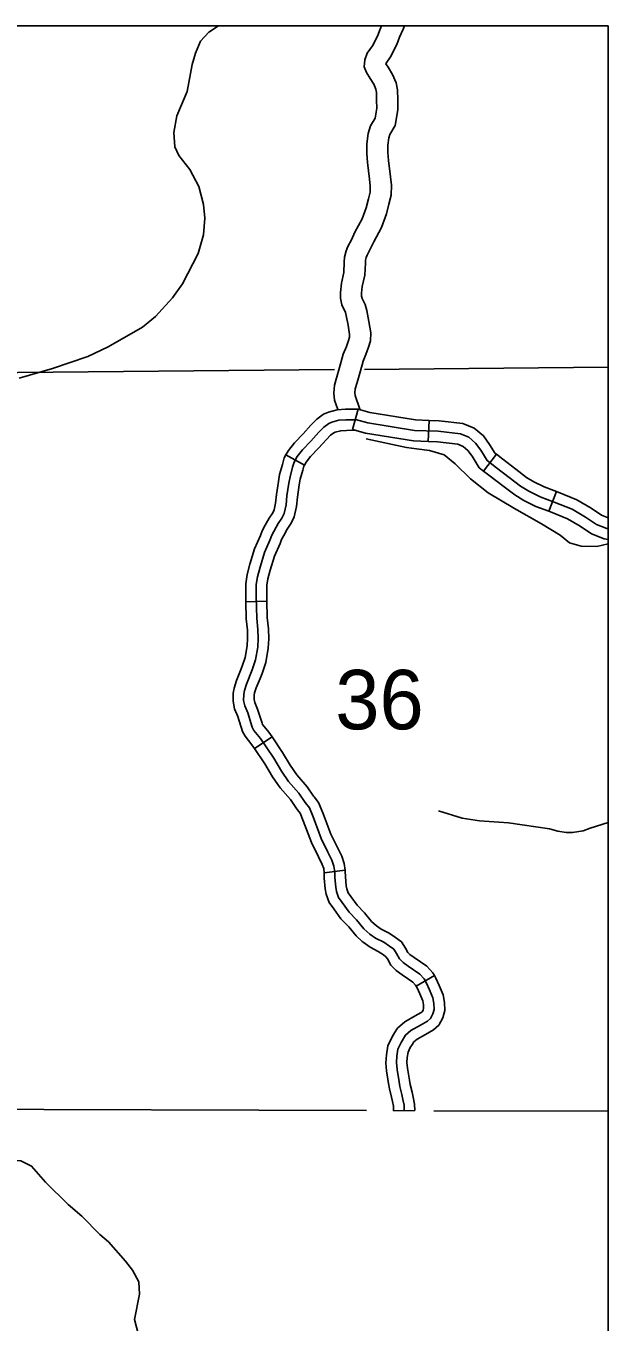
# Model space of a CAD drawing. Extents: x 1373862 to 1376999, y 1168398 to 1170455.
# Drawn here: x 1376100 to 1376182.8, y 1169395.2 to 1169579.4 of the extents above; entities that cross this region are included whole.
import ezdxf

# ---------------------------------------------------------------- set-up
doc = ezdxf.new("R2010")
doc.units = 0
for name, color, linetype in [('Level 2', 7, 'Continuous'), ('Level 32', 7, 'Continuous'), ('Level 35', 7, 'Continuous'), ('Level 45', 7, 'Continuous'), ('Level 46', 7, 'Continuous'), ('Level 5', 7, 'Continuous'), ('R_Draft', 7, 'Continuous')]:
    doc.layers.add(name, color=color, linetype=linetype)

msp = doc.modelspace()

# ---------------------------------------------------------------- linework, layer by layer
at = {"layer": 'Level 2'}
for points in [[(1376063.52, 1169425.48), (1376086.98, 1169425.47), (1376087.19, 1169425.47), (1376148.42, 1169425.26)], [(1376063.52, 1169425.48), (1376086.98, 1169425.47), (1376087.19, 1169425.47), (1376148.42, 1169425.26)], [(1376157.98, 1169425.23), (1376182.76, 1169425.14)], [(1376157.98, 1169425.23), (1376182.76, 1169425.14)]]:
    msp.add_lwpolyline(points, dxfattribs=at)
at = {"layer": 'Level 32'}
for p, q in [((1376146.44, 1169522.06), (1376147.25, 1169524.95)), ((1376157.19, 1169520.36), (1376157.32, 1169523.36)), ((1376165.06, 1169516.15), (1376166.88, 1169518.54)), ((1376174.36, 1169510.43), (1376175.42, 1169513.24))]:
    msp.add_line(p, q, dxfattribs=at)
for points in [[(1376147.25, 1169524.95), (1376148.91, 1169524.48), (1376155.4, 1169523.44), (1376157.32, 1169523.36)], [(1376146.44, 1169522.06), (1376148.26, 1169521.55), (1376155.09, 1169520.45), (1376157.19, 1169520.36)], [(1376146.85, 1169523.5), (1376148.59, 1169523.02), (1376155.25, 1169521.94), (1376158.61, 1169521.8), (1376161.76, 1169521.43), (1376162.95, 1169520.95), (1376163.92, 1169520.11), (1376164.67, 1169519.1), (1376165.57, 1169517.65), (1376166.91, 1169516.62), (1376168.71, 1169515.25), (1376170.33, 1169514.01), (1376171.49, 1169513.31), (1376173.09, 1169512.51), (1376175.11, 1169511.75), (1376177.63, 1169510.73), (1376179.57, 1169509.6), (1376181.09, 1169508.55), (1376182.56, 1169507.98), (1376182.76, 1169507.95)], [(1376157.32, 1169523.36), (1376158.73, 1169523.29), (1376162.13, 1169522.89), (1376163.74, 1169522.25), (1376165.03, 1169521.14), (1376165.92, 1169519.94), (1376166.7, 1169518.67), (1376166.88, 1169518.54)], [(1376157.19, 1169520.36), (1376158.49, 1169520.3), (1376161.39, 1169519.96), (1376162.16, 1169519.65), (1376162.82, 1169519.09), (1376163.43, 1169518.26), (1376164.44, 1169516.63), (1376165.06, 1169516.15)], [(1376166.88, 1169518.54), (1376167.82, 1169517.82), (1376169.63, 1169516.44), (1376171.18, 1169515.25), (1376172.21, 1169514.63), (1376173.69, 1169513.89), (1376175.42, 1169513.24)], [(1376165.06, 1169516.15), (1376166, 1169515.43), (1376167.8, 1169514.06), (1376169.49, 1169512.76), (1376170.76, 1169511.99), (1376172.5, 1169511.13), (1376174.36, 1169510.43)], [(1376175.42, 1169513.24), (1376175.66, 1169513.15), (1376178.3, 1169512.08), (1376180.37, 1169510.87), (1376181.8, 1169509.89), (1376182.76, 1169509.51)], [(1376174.36, 1169510.43), (1376174.56, 1169510.36), (1376176.97, 1169509.38), (1376178.77, 1169508.33), (1376180.38, 1169507.22), (1376182.2, 1169506.51), (1376182.76, 1169506.44)]]:
    msp.add_lwpolyline(points, dxfattribs=at)
at = {"layer": 'Level 35'}
for points in [[(1376127.39, 1169579.43), (1376126.01, 1169578.53), (1376124.84, 1169577.26), (1376124.1, 1169575.54), (1376123.65, 1169573.96), (1376122.9, 1169570.12), (1376121.43, 1169566.64), (1376121.03, 1169564.27), (1376121.18, 1169562.26), (1376121.74, 1169561.03), (1376123.28, 1169559.03), (1376124.6, 1169556.6), (1376125.24, 1169554.04), (1376125.44, 1169552.1), (1376125.24, 1169549.73), (1376124.48, 1169547.1), (1376122.27, 1169542.78), (1376120.85, 1169540.77), (1376118.41, 1169538.14), (1376116.58, 1169536.62), (1376111.69, 1169533.83), (1376108.8, 1169532.44), (1376103.76, 1169530.73), (1376099.02, 1169529.34)], [(1376158.64, 1169467.85), (1376162.01, 1169466.83), (1376164.48, 1169466.42), (1376168.61, 1169466.15), (1376174.41, 1169465.3), (1376175.62, 1169464.97), (1376176.82, 1169464.79), (1376177.68, 1169464.78), (1376179.24, 1169465.02), (1376180.2, 1169465.41), (1376182.76, 1169466.21)], [(1376085.43, 1169425.63), (1376086.52, 1169424.6), (1376091, 1169421.51), (1376094.67, 1169418.78), (1376096.03, 1169418.35), (1376099.28, 1169418.08), (1376100.81, 1169417.33), (1376102.79, 1169415.09)], [(1376128.17, 1169390.89), (1376126.29, 1169392.12), (1376125.02, 1169392.62), (1376124.06, 1169392.75), (1376123.06, 1169392.67), (1376120, 1169392.16), (1376119, 1169392.22), (1376117.23, 1169392.59), (1376116.72, 1169392.78), (1376116.3, 1169393.08), (1376115.95, 1169393.55), (1376115.43, 1169395.53), (1376116.13, 1169399.17), (1376116.04, 1169400.89), (1376115.17, 1169402.58), (1376114.17, 1169403.84), (1376111.74, 1169406.57), (1376110.5, 1169407.63), (1376107.97, 1169410.25), (1376105.98, 1169411.92), (1376102.79, 1169415.09)]]:
    msp.add_lwpolyline(points, dxfattribs=at)
at = {"layer": 'Level 45'}
for p, q in [((1376139.59, 1169516.98), (1376136.96, 1169518.44)), ((1376134.26, 1169497.65), (1376131.26, 1169497.58)), ((1376134.99, 1169478.38), (1376132.5, 1169476.7)), ((1376145.38, 1169459.44), (1376142.4, 1169459.06)), ((1376158.07, 1169444.44), (1376155.47, 1169442.95)), ((1376155.27, 1169425.28), (1376152.27, 1169425.22))]:
    msp.add_line(p, q, dxfattribs=at)
for points in [[(1376136.96, 1169518.44), (1376137.31, 1169519.06), (1376138.18, 1169520.18), (1376139.41, 1169521.44), (1376140.52, 1169522.68), (1376141.34, 1169523.54), (1376142.32, 1169524.24), (1376143.02, 1169524.52), (1376144.23, 1169524.85), (1376145.43, 1169524.94), (1376146.43, 1169524.95)], [(1376146.43, 1169524.95), (1376147.25, 1169524.95)], [(1376153.77, 1169425.25), (1376153.75, 1169426.02), (1376153.59, 1169426.83), (1376153.44, 1169427.52), (1376153.14, 1169428.65), (1376153.04, 1169429.32), (1376152.77, 1169431.09), (1376152.66, 1169432.06), (1376152.73, 1169432.98), (1376152.89, 1169433.98), (1376153.32, 1169434.91), (1376153.98, 1169435.98), (1376154.74, 1169436.64), (1376156.08, 1169437.39), (1376157.07, 1169437.94), (1376157.51, 1169438.34), (1376157.86, 1169438.99), (1376158.03, 1169439.63), (1376158.01, 1169440.46), (1376157.86, 1169441.27), (1376157.38, 1169442.42), (1376156.94, 1169443.38), (1376156.61, 1169443.96), (1376156.01, 1169444.64), (1376154.35, 1169445.77), (1376153.61, 1169446.31), (1376153.09, 1169446.83), (1376152.67, 1169447.57), (1376152.29, 1169448.17), (1376151.69, 1169448.6), (1376150.86, 1169449.17), (1376149.71, 1169449.75), (1376148.88, 1169450.34), (1376148.04, 1169451.1), (1376147.01, 1169452.36), (1376145.94, 1169453.47), (1376144.96, 1169454.81), (1376144.44, 1169455.52), (1376144.15, 1169456.38), (1376144.05, 1169456.99), (1376143.92, 1169458.37), (1376143.9, 1169459.15), (1376143.79, 1169460.01), (1376143.5, 1169460.84), (1376142.93, 1169461.99), (1376141.98, 1169463.94), (1376140.82, 1169467), (1376140.29, 1169468.27), (1376139.68, 1169469.06), (1376138.79, 1169470.37), (1376137.34, 1169472.04), (1376136.31, 1169473.51), (1376135.22, 1169475.35), (1376133.34, 1169478.14), (1376132.4, 1169479.29), (1376132.17, 1169479.73), (1376131.53, 1169481.8), (1376131.1, 1169482.79), (1376130.94, 1169483.56), (1376130.97, 1169484.43), (1376131.05, 1169484.96), (1376131.34, 1169485.85), (1376132.16, 1169487.9), (1376132.63, 1169489.3), (1376132.95, 1169491.14), (1376133.01, 1169492.34), (1376132.99, 1169493.62), (1376132.81, 1169495.25), (1376132.74, 1169498.28), (1376132.75, 1169500.03), (1376132.91, 1169501.12), (1376133.28, 1169502.49), (1376133.92, 1169504.59), (1376134.74, 1169506.41), (1376134.95, 1169507.03), (1376135.87, 1169508.69), (1376136.4, 1169509.48), (1376136.7, 1169510.13), (1376136.99, 1169511.36), (1376137.1, 1169512.64), (1376137.38, 1169514.42), (1376137.54, 1169515.34), (1376137.91, 1169516.69), (1376138.12, 1169517.44), (1376138.56, 1169518.23), (1376139.31, 1169519.19), (1376140.51, 1169520.41), (1376141.62, 1169521.66), (1376142.33, 1169522.4), (1376143.04, 1169522.92), (1376143.49, 1169523.09), (1376144.49, 1169523.37), (1376145.49, 1169523.44), (1376146.85, 1169523.45)], [(1376139.59, 1169516.98), (1376139.82, 1169517.4), (1376140.44, 1169518.2), (1376141.61, 1169519.39), (1376142.72, 1169520.64), (1376143.32, 1169521.26), (1376143.77, 1169521.59), (1376143.97, 1169521.67), (1376144.75, 1169521.88), (1376145.55, 1169521.94), (1376146.43, 1169521.95)], [(1376146.43, 1169521.95), (1376146.85, 1169521.95)], [(1376148.35, 1169520.72), (1376154.1, 1169519.51), (1376155.51, 1169519.31), (1376157.36, 1169519.08), (1376159.46, 1169518.48), (1376161.04, 1169517.18), (1376163.2, 1169515.07), (1376165.72, 1169513.05), (1376169.45, 1169510.83), (1376173.29, 1169508.67), (1376175.96, 1169507.02), (1376177.29, 1169505.97), (1376178.95, 1169505.47), (1376181.14, 1169505.41), (1376182.76, 1169505.83)], [(1376134.02, 1169508.44), (1376134.59, 1169509.47), (1376135.09, 1169510.22), (1376135.28, 1169510.62), (1376135.5, 1169511.59), (1376135.61, 1169512.81), (1376135.9, 1169514.67), (1376136.07, 1169515.68), (1376136.47, 1169517.09), (1376136.73, 1169518.01), (1376136.96, 1169518.44)], [(1376136.64, 1169506.99), (1376137.15, 1169507.91), (1376137.71, 1169508.74), (1376138.12, 1169509.63), (1376138.48, 1169511.12), (1376138.59, 1169512.46), (1376138.86, 1169514.18), (1376139, 1169515.01), (1376139.36, 1169516.28), (1376139.52, 1169516.87), (1376139.59, 1169516.98)], [(1376131.26, 1169497.58), (1376131.24, 1169498.27), (1376131.25, 1169500.14), (1376131.43, 1169501.43), (1376131.84, 1169502.91), (1376132.51, 1169505.12), (1376133.34, 1169506.97), (1376133.58, 1169507.64), (1376134.02, 1169508.44)], [(1376134.26, 1169497.65), (1376134.24, 1169498.29), (1376134.25, 1169499.92), (1376134.38, 1169500.81), (1376134.72, 1169502.07), (1376135.33, 1169504.06), (1376136.14, 1169505.86), (1376136.33, 1169506.42), (1376136.64, 1169506.99)], [(1376130.5, 1169487.78), (1376130.75, 1169488.42), (1376131.17, 1169489.67), (1376131.46, 1169491.31), (1376131.51, 1169492.36), (1376131.49, 1169493.52), (1376131.31, 1169495.16), (1376131.26, 1169497.58)], [(1376133.28, 1169486.67), (1376133.57, 1169487.38), (1376134.09, 1169488.93), (1376134.44, 1169490.97), (1376134.52, 1169492.32), (1376134.48, 1169493.71), (1376134.31, 1169495.35), (1376134.26, 1169497.65)], [(1376132.5, 1169476.7), (1376132.13, 1169477.25), (1376131.15, 1169478.45), (1376130.78, 1169479.15), (1376130.12, 1169481.28), (1376129.66, 1169482.34), (1376129.44, 1169483.44), (1376129.47, 1169484.56), (1376129.58, 1169485.31), (1376129.93, 1169486.37), (1376130.5, 1169487.78)], [(1376134.99, 1169478.38), (1376134.54, 1169479.04), (1376133.65, 1169480.13), (1376133.56, 1169480.31), (1376132.94, 1169482.32), (1376132.54, 1169483.24), (1376132.45, 1169483.69), (1376132.46, 1169484.29), (1376132.51, 1169484.61), (1376132.75, 1169485.34), (1376133.28, 1169486.67)], [(1376140.98, 1169469.83), (1376140.9, 1169469.94), (1376139.98, 1169471.29), (1376138.52, 1169472.96), (1376137.57, 1169474.33), (1376136.49, 1169476.15), (1376134.99, 1169478.38)], [(1376138.61, 1169468), (1376138.46, 1169468.18), (1376137.6, 1169469.46), (1376136.16, 1169471.11), (1376135.04, 1169472.7), (1376133.95, 1169474.55), (1376132.5, 1169476.7)], [(1376145.38, 1169459.44), (1376145.26, 1169460.36), (1376144.89, 1169461.42), (1376144.28, 1169462.65), (1376143.36, 1169464.54), (1376142.21, 1169467.56), (1376141.6, 1169469.03), (1376140.98, 1169469.83)], [(1376142.4, 1169459.06), (1376142.33, 1169459.66), (1376142.12, 1169460.25), (1376141.59, 1169461.33), (1376140.6, 1169463.35), (1376139.42, 1169466.45), (1376138.98, 1169467.51), (1376138.61, 1169468)], [(1376147.82, 1169449.28), (1376146.95, 1169450.07), (1376145.89, 1169451.36), (1376144.79, 1169452.51), (1376143.75, 1169453.93), (1376143.1, 1169454.82), (1376142.69, 1169456.01), (1376142.56, 1169456.79), (1376142.42, 1169458.29), (1376142.41, 1169459.04), (1376142.4, 1169459.06)], [(1376149.84, 1169451.5), (1376149.13, 1169452.14), (1376148.14, 1169453.35), (1376147.09, 1169454.44), (1376146.17, 1169455.7), (1376145.79, 1169456.22), (1376145.61, 1169456.75), (1376145.53, 1169457.18), (1376145.42, 1169458.46), (1376145.4, 1169459.27), (1376145.38, 1169459.44)], [(1376158.07, 1169444.44), (1376157.84, 1169444.84), (1376157, 1169445.78), (1376155.21, 1169447), (1376154.59, 1169447.45), (1376154.3, 1169447.74), (1376153.95, 1169448.34), (1376153.41, 1169449.22), (1376152.55, 1169449.83), (1376151.62, 1169450.46), (1376150.49, 1169451.04), (1376149.82, 1169451.51), (1376149.84, 1169451.5)], [(1376155.47, 1169442.95), (1376155.39, 1169443.08), (1376155.01, 1169443.51), (1376153.48, 1169444.54), (1376152.63, 1169445.17), (1376151.89, 1169445.91), (1376151.38, 1169446.8), (1376151.18, 1169447.12), (1376150.83, 1169447.37), (1376150.09, 1169447.87), (1376148.93, 1169448.46), (1376147.93, 1169449.17), (1376147.82, 1169449.28)], [(1376154.96, 1169434.71), (1376155.13, 1169435), (1376155.6, 1169435.4), (1376156.81, 1169436.08), (1376157.95, 1169436.71), (1376158.71, 1169437.4), (1376159.27, 1169438.43), (1376159.53, 1169439.45), (1376159.51, 1169440.62), (1376159.3, 1169441.7), (1376158.75, 1169443.02), (1376158.28, 1169444.07), (1376158.07, 1169444.44)], [(1376152.4, 1169436.28), (1376152.82, 1169436.96), (1376153.87, 1169437.87), (1376155.35, 1169438.7), (1376156.19, 1169439.17), (1376156.32, 1169439.28), (1376156.46, 1169439.54), (1376156.53, 1169439.8), (1376156.51, 1169440.3), (1376156.41, 1169440.83), (1376156, 1169441.83), (1376155.61, 1169442.7), (1376155.47, 1169442.95)], [(1376152.27, 1169425.22), (1376152.25, 1169425.86), (1376152.13, 1169426.52), (1376151.98, 1169427.17), (1376151.67, 1169428.34), (1376151.56, 1169429.09), (1376151.28, 1169430.89), (1376151.15, 1169432.03), (1376151.24, 1169433.15), (1376151.44, 1169434.43), (1376152, 1169435.62), (1376152.4, 1169436.28)], [(1376155.27, 1169425.28), (1376155.25, 1169426.18), (1376155.06, 1169427.13), (1376154.9, 1169427.87), (1376154.61, 1169428.96), (1376154.52, 1169429.55), (1376154.26, 1169431.29), (1376154.16, 1169432.09), (1376154.22, 1169432.8), (1376154.34, 1169433.54), (1376154.64, 1169434.2), (1376154.96, 1169434.71)]]:
    msp.add_lwpolyline(points, dxfattribs=at)
at = {"layer": 'Level 46'}
for points in [[(1376150.56, 1169579.43), (1376150.35, 1169578.98), (1376149.97, 1169577.99), (1376149.28, 1169576.59), (1376148.53, 1169575.57), (1376148.17, 1169574.62), (1376148.09, 1169573.61), (1376148.42, 1169572.8), (1376148.96, 1169571.94), (1376149.45, 1169571.16), (1376149.74, 1169570.44), (1376149.83, 1169569.98), (1376149.86, 1169568.85), (1376149.89, 1169567.72), (1376149.64, 1169566.32), (1376148.99, 1169565.23), (1376148.64, 1169564.15), (1376148.46, 1169562.67), (1376148.44, 1169561.31), (1376148.57, 1169559.99), (1376148.85, 1169557.63), (1376148.95, 1169556.67), (1376148.94, 1169555.78), (1376148.69, 1169554.86), (1376148.37, 1169553.58), (1376147.8, 1169552.02), (1376146.78, 1169550.12), (1376146.26, 1169549.04), (1376145.75, 1169548.05), (1376145.52, 1169547.45), (1376145.29, 1169546.58), (1376145.25, 1169545.83), (1376145.2, 1169544.38), (1376144.84, 1169542.86), (1376144.71, 1169541.53), (1376144.73, 1169540.75), (1376144.89, 1169539.76), (1376145.41, 1169538.7), (1376145.54, 1169538.27), (1376145.79, 1169536.87), (1376146.02, 1169535.58), (1376146.01, 1169535.17), (1376145.86, 1169534.72), (1376145.55, 1169533.84), (1376145.1, 1169532.78), (1376144.65, 1169531.2), (1376144.19, 1169529.55), (1376143.85, 1169528.38), (1376143.76, 1169527.24), (1376143.85, 1169526.23), (1376144.33, 1169524.88)], [(1376153.81, 1169579.43), (1376153.64, 1169578.95), (1376153.12, 1169577.81), (1376152.72, 1169576.78), (1376151.85, 1169575.03), (1376151.19, 1169574.13), (1376151.17, 1169574.06), (1376151.49, 1169573.55), (1376152.13, 1169572.52), (1376152.62, 1169571.32), (1376152.83, 1169570.33), (1376152.86, 1169568.91), (1376152.89, 1169567.49), (1376152.5, 1169565.26), (1376151.74, 1169563.98), (1376151.58, 1169563.5), (1376151.46, 1169562.46), (1376151.44, 1169561.43), (1376151.55, 1169560.31), (1376151.83, 1169557.97), (1376151.96, 1169556.81), (1376151.93, 1169555.36), (1376151.59, 1169554.11), (1376151.25, 1169552.7), (1376150.54, 1169550.79), (1376149.46, 1169548.75), (1376148.94, 1169547.69), (1376148.49, 1169546.83), (1376148.38, 1169546.53), (1376148.27, 1169546.12), (1376148.25, 1169545.7), (1376148.19, 1169543.98), (1376147.81, 1169542.37), (1376147.71, 1169541.42), (1376147.72, 1169541.02), (1376147.78, 1169540.68), (1376148.21, 1169539.82), (1376148.47, 1169538.98), (1376148.74, 1169537.39), (1376149.03, 1169535.8), (1376148.99, 1169534.66), (1376148.71, 1169533.76), (1376148.34, 1169532.74), (1376147.93, 1169531.78), (1376147.54, 1169530.39), (1376147.07, 1169528.74), (1376146.82, 1169527.84), (1376146.77, 1169527.25), (1376146.8, 1169526.87), (1376147.48, 1169524.95)]]:
    msp.add_lwpolyline(points, dxfattribs=at)
at = {"layer": 'Level 5'}
for points in [[(1376182.76, 1169530.91), (1376148.12, 1169530.61)], [(1376143.87, 1169530.57), (1376088.8, 1169530.09)]]:
    msp.add_lwpolyline(points, dxfattribs=at)
at = {"layer": 'R_Draft'}
msp.add_lwpolyline([(1374675.34, 1169579.43), (1376182.76, 1169579.43), (1376182.76, 1168562.99), (1374675.34, 1168562.99)], close=True, dxfattribs=at)

# ---------------------------------------------------------------- texts
at = {"layer": 'Level 5'}
msp.add_text('36', height=8.448, dxfattribs=at).set_placement((1376143.98, 1169479.44))

doc.saveas('drawing.dxf')
